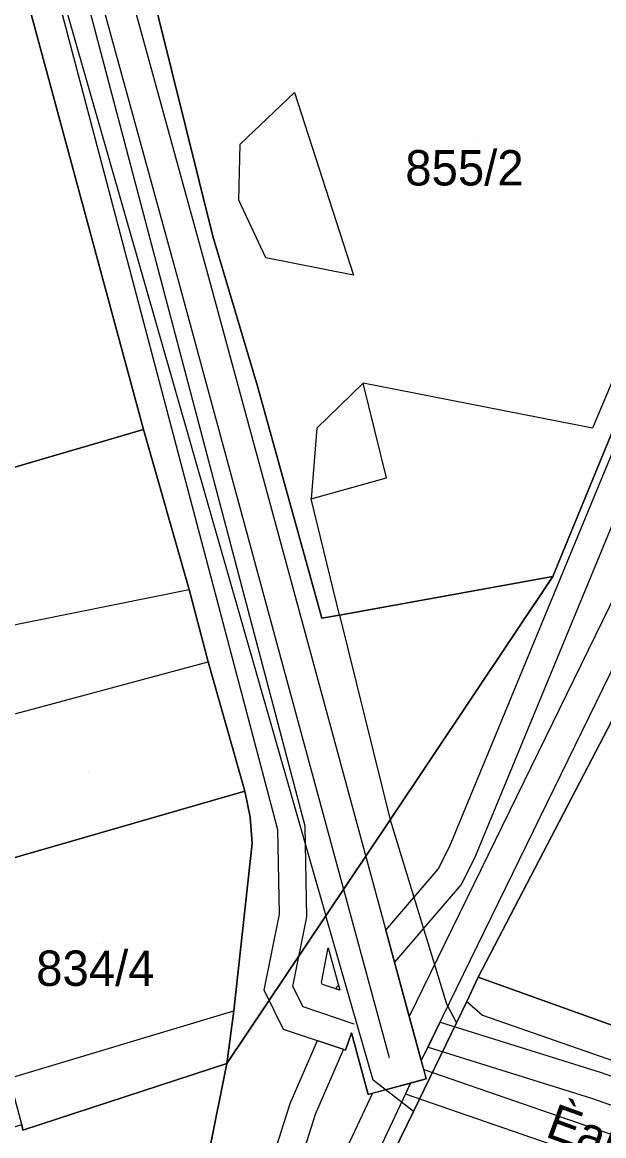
# Model space of a CAD drawing. Extents: x -263423 to -261326, y -1240067 to -1237864.
# Drawn here: x -262632.6 to -262599.7, y -1239671.3 to -1239608.3 of the extents above; entities that cross this region are included whole.
import ezdxf

# ---------------------------------------------------------------- set-up
doc = ezdxf.new("R2010")
doc.units = 0
for name, color, linetype in [('body_kn', 7, 'Continuous'), ('kladpar_druhypozemkov', 7, 'Continuous'), ('kladpar_hranice', 7, 'Continuous'), ('kladpar_parcelnecisla', 7, 'Continuous'), ('kladpar_plochy', 7, 'Continuous'), ('popisy', 7, 'Continuous'), ('tarchy_linie', 7, 'Continuous'), ('zappar_hrandruhpozemk', 7, 'Continuous')]:
    doc.layers.add(name, color=color, linetype=linetype)

msp = doc.modelspace()

# ---------------------------------------------------------------- linework, layer by layer
at = {"layer": 'body_kn'}
for p, q in [((-262629.67, -1239609.16), (-262629.67, -1239609.16)), ((-262617.21, -1239612.27), (-262617.21, -1239612.27)), ((-262617.21, -1239612.27), (-262617.21, -1239612.27)), ((-262620.27, -1239615.19), (-262620.27, -1239615.19)), ((-262620.35, -1239618.37), (-262620.35, -1239618.37)), ((-262621.82, -1239620.4), (-262621.82, -1239620.4)), ((-262618.83, -1239621.63), (-262618.83, -1239621.63)), ((-262622.12, -1239622.51), (-262622.12, -1239622.51)), ((-262613.87, -1239622.61), (-262613.87, -1239622.61)), ((-262623.76, -1239622.96), (-262623.76, -1239622.96)), ((-262619.3, -1239628.89), (-262619.3, -1239628.89)), ((-262613.32, -1239628.72), (-262613.32, -1239628.72)), ((-262625.74, -1239631.34), (-262625.74, -1239631.34)), ((-262625.74, -1239631.34), (-262625.74, -1239631.34)), ((-262615.94, -1239631.26), (-262615.94, -1239631.26)), ((-262600.34, -1239631.27), (-262600.34, -1239631.27)), ((-262612, -1239634.08), (-262612, -1239634.08)), ((-262616.27, -1239635.27), (-262616.27, -1239635.27)), ((-262616.27, -1239635.27), (-262616.27, -1239635.27)), ((-262602.6, -1239639.66), (-262602.6, -1239639.66)), ((-262623.16, -1239640.4), (-262623.16, -1239640.4)), ((-262615.66, -1239642.02), (-262615.66, -1239642.02)), ((-262614.65, -1239641.84), (-262614.65, -1239641.84)), ((-262614.65, -1239641.84), (-262614.65, -1239641.84)), ((-262622.09, -1239644.48), (-262622.09, -1239644.48)), ((-262620.02, -1239651.81), (-262620.02, -1239651.81)), ((-262620.02, -1239651.81), (-262620.02, -1239651.81)), ((-262619.71, -1239653.28), (-262619.71, -1239653.28)), ((-262611.8, -1239653.42), (-262611.8, -1239653.42)), ((-262611.8, -1239653.42), (-262611.8, -1239653.42)), ((-262618.15, -1239653.99), (-262618.15, -1239653.99)), ((-262616.6, -1239653.78), (-262616.6, -1239653.78)), ((-262619.59, -1239654.74), (-262619.59, -1239654.74)), ((-262608.44, -1239654.96), (-262608.44, -1239654.96)), ((-262607.03, -1239655.6), (-262607.03, -1239655.6)), ((-262609.07, -1239656.22), (-262609.07, -1239656.22)), ((-262607.77, -1239657.08), (-262607.77, -1239657.08)), ((-262618.06, -1239658.77), (-262618.06, -1239658.77)), ((-262616.51, -1239658.91), (-262616.51, -1239658.91)), ((-262615.43, -1239658.85), (-262615.43, -1239658.85)), ((-262615.43, -1239658.85), (-262615.43, -1239658.85)), ((-262612.03, -1239659.66), (-262612.03, -1239659.66)), ((-262615.29, -1239660.67), (-262615.29, -1239660.67)), ((-262615.29, -1239660.67), (-262615.29, -1239660.67)), ((-262611.54, -1239661.47), (-262611.54, -1239661.47)), ((-262606.82, -1239662.32), (-262606.82, -1239662.32)), ((-262617.3, -1239662.85), (-262617.3, -1239662.85)), ((-262615.68, -1239662.63), (-262615.68, -1239662.63)), ((-262615.62, -1239662.74), (-262615.62, -1239662.74)), ((-262614.84, -1239663), (-262614.84, -1239663)), ((-262614.8, -1239662.88), (-262614.8, -1239662.88)), ((-262614.72, -1239662.78), (-262614.72, -1239662.78)), ((-262614.72, -1239662.78), (-262614.72, -1239662.78)), ((-262618.92, -1239663.07), (-262618.92, -1239663.07)), ((-262614.64, -1239663.07), (-262614.64, -1239663.07)), ((-262620.64, -1239664.23), (-262620.64, -1239664.23)), ((-262616.72, -1239664.01), (-262616.72, -1239664.01)), ((-262608.61, -1239663.84), (-262608.61, -1239663.84)), ((-262607.46, -1239663.71), (-262607.46, -1239663.71)), ((-262607.46, -1239663.71), (-262607.46, -1239663.71)), ((-262610.71, -1239664.55), (-262610.71, -1239664.55)), ((-262608.97, -1239664.88), (-262608.97, -1239664.88)), ((-262608.04, -1239664.92), (-262608.04, -1239664.92)), ((-262606.57, -1239664.48), (-262606.57, -1239664.48)), ((-262617.82, -1239665.28), (-262617.82, -1239665.28)), ((-262613.98, -1239665.48), (-262613.98, -1239665.48)), ((-262613.82, -1239664.98), (-262613.82, -1239664.98)), ((-262613.64, -1239665.09), (-262613.64, -1239665.09)), ((-262615.91, -1239665.92), (-262615.91, -1239665.92)), ((-262615.91, -1239665.92), (-262615.91, -1239665.92)), ((-262614.44, -1239666.41), (-262614.44, -1239666.41)), ((-262614.44, -1239666.41), (-262614.44, -1239666.41)), ((-262614.31, -1239666.45), (-262614.31, -1239666.45)), ((-262609.65, -1239666.28), (-262609.65, -1239666.28)), ((-262609.65, -1239666.28), (-262609.65, -1239666.28)), ((-262621.03, -1239667.22), (-262621.03, -1239667.22)), ((-262611.84, -1239666.88), (-262611.84, -1239666.88)), ((-262610.03, -1239667.05), (-262610.03, -1239667.05)), ((-262609.89, -1239667.55), (-262609.89, -1239667.55)), ((-262609.89, -1239667.55), (-262609.89, -1239667.55)), ((-262609.75, -1239668.08), (-262609.75, -1239668.08)), ((-262599.91, -1239667.71), (-262599.91, -1239667.71)), ((-262612.76, -1239668.15), (-262612.76, -1239668.15)), ((-262610.64, -1239668.32), (-262610.64, -1239668.32)), ((-262613.04, -1239668.97), (-262613.04, -1239668.97)), ((-262612.79, -1239668.9), (-262612.79, -1239668.9)), ((-262612.79, -1239668.9), (-262612.79, -1239668.9)), ((-262610.93, -1239668.94), (-262610.93, -1239668.94)), ((-262600.4, -1239669.17), (-262600.4, -1239669.17)), ((-262617.45, -1239669.47), (-262617.45, -1239669.47)), ((-262610.48, -1239669.93), (-262610.48, -1239669.93)), ((-262610.48, -1239669.93), (-262610.48, -1239669.93)), ((-262616.03, -1239670.09), (-262616.03, -1239670.09)), ((-262632.57, -1239670.99), (-262632.57, -1239670.99))]:
    msp.add_line(p, q, dxfattribs=at)
at = {"layer": 'kladpar_druhypozemkov'}
for p, q in [((-262606.87, -1239614.93), (-262606.87, -1239614.93)), ((-262628.88, -1239650.77), (-262628.88, -1239650.77)), ((-262628.04, -1239660.42), (-262628.04, -1239660.42))]:
    msp.add_line(p, q, dxfattribs=at)
at = {"layer": 'kladpar_hranice'}
for points in [[(-262581.11, -1239553.86), (-262576.89, -1239586.61), (-262580.57, -1239601.17), (-262582.76, -1239610.14), (-262583.09, -1239610.97), (-262586.79, -1239619.33), (-262587.67, -1239621.32), (-262590.66, -1239628.06), (-262591.04, -1239629.72), (-262597.4, -1239644.27), (-262606.82, -1239662.32), (-262607.46, -1239663.71), (-262608.04, -1239664.92), (-262610.48, -1239669.93), (-262611.63, -1239672.29)], [(-262615.43, -1239658.85), (-262611.8, -1239653.42), (-262602.6, -1239639.66), (-262599.2, -1239631.4), (-262592.2, -1239614.87), (-262590.53, -1239610.81), (-262589.57, -1239609.22), (-262588.74, -1239607.25), (-262586.03, -1239598.98), (-262585.71, -1239597.71), (-262585.26, -1239595.68), (-262585.19, -1239595.3), (-262585.06, -1239594.53), (-262584.39, -1239591.12), (-262584.16, -1239589.95), (-262584.06, -1239589.32), (-262583.96, -1239588.74), (-262583.24, -1239580.85), (-262583.57, -1239568.17)], [(-262628.91, -1239590.76), (-262627.34, -1239597.48), (-262627.23, -1239597.94), (-262625.96, -1239603.38), (-262625.46, -1239605.55), (-262624.89, -1239608.03), (-262621.82, -1239620.4), (-262619.3, -1239628.89), (-262615.66, -1239642.02), (-262614.65, -1239641.84), (-262602.6, -1239639.66), (-262611.8, -1239653.42), (-262615.43, -1239658.85), (-262621.03, -1239667.22), (-262620.64, -1239664.23), (-262619.59, -1239654.74), (-262619.71, -1239653.28), (-262620.02, -1239651.81), (-262622.09, -1239644.48), (-262623.16, -1239640.4), (-262625.74, -1239631.34), (-262632.97, -1239604.62)], [(-262586.22, -1239597.77), (-262585.71, -1239597.71), (-262586.03, -1239598.98), (-262588.74, -1239607.25), (-262589.57, -1239609.22), (-262590.53, -1239610.81), (-262592.2, -1239614.87), (-262599.2, -1239631.4), (-262602.6, -1239639.66), (-262614.65, -1239641.84), (-262615.66, -1239642.02), (-262619.3, -1239628.89), (-262621.82, -1239620.4), (-262624.89, -1239608.03), (-262625.46, -1239605.55), (-262618.64, -1239603.67), (-262609.4, -1239601.36), (-262586.22, -1239597.77)], [(-262632.97, -1239604.62), (-262625.74, -1239631.34), (-262692.34, -1239650.83)], [(-262713.4, -1239679.02), (-262715.22, -1239671.11), (-262714.96, -1239671.05), (-262716.09, -1239666.14), (-262716.41, -1239666.14), (-262718.1, -1239658.48), (-262698.46, -1239652.65), (-262692.34, -1239650.83), (-262625.74, -1239631.34)], [(-262625.74, -1239631.34), (-262623.16, -1239640.4), (-262622.09, -1239644.48), (-262620.02, -1239651.81), (-262633.53, -1239655.7), (-262633.66, -1239655.31), (-262637.99, -1239656.5), (-262638.61, -1239652.62), (-262634.79, -1239651.68), (-262635.79, -1239648.17), (-262637.05, -1239643.2), (-262669.49, -1239652.92), (-262695.63, -1239660.63), (-262694.5, -1239664.96), (-262692.07, -1239664.34), (-262691.95, -1239664.66), (-262690.57, -1239671.03), (-262692.93, -1239671.72)], [(-262586.72, -1239648.52), (-262585.58, -1239648.98), (-262578.08, -1239651.88), (-262583.52, -1239664.13), (-262586.03, -1239669.8), (-262606.82, -1239662.32), (-262597.4, -1239644.27), (-262586.72, -1239648.52)], [(-262620.02, -1239651.81), (-262619.71, -1239653.28), (-262619.59, -1239654.74), (-262620.64, -1239664.23), (-262621.03, -1239667.22), (-262632.57, -1239670.99), (-262632.63, -1239670.67), (-262633.32, -1239668.05), (-262635.7, -1239658.55), (-262637.93, -1239659.05), (-262638.44, -1239656.63), (-262637.99, -1239656.5), (-262633.66, -1239655.31), (-262633.53, -1239655.7), (-262620.02, -1239651.81)], [(-262622.98, -1239676.89), (-262621.03, -1239667.22), (-262615.43, -1239658.85)], [(-262612.08, -1239673.25), (-262611.63, -1239672.29), (-262610.48, -1239669.93), (-262608.04, -1239664.92), (-262607.46, -1239663.71), (-262606.82, -1239662.32), (-262586.03, -1239669.8), (-262577.52, -1239672.89), (-262577.39, -1239673.21), (-262574.47, -1239674.25), (-262574.27, -1239673.99), (-262568.75, -1239676.12), (-262568.11, -1239675.74), (-262563.66, -1239677.16), (-262563.22, -1239677.99), (-262545.1, -1239684.44), (-262544.98, -1239684.12), (-262544.27, -1239684.39), (-262543.96, -1239684.51), (-262543.45, -1239684.7), (-262543.32, -1239684.38), (-262542.62, -1239684.64), (-262542.75, -1239685.15), (-262515.49, -1239694.7)], [(-262632.63, -1239670.67), (-262632.57, -1239670.99), (-262621.03, -1239667.22), (-262622.98, -1239676.89), (-262622.72, -1239676.83), (-262623.69, -1239681.47), (-262625.51, -1239690.95), (-262635.46, -1239694.41), (-262646.55, -1239698.05), (-262648.37, -1239693.14), (-262652.28, -1239682.1), (-262653.98, -1239677.45), (-262650.8, -1239676.44), (-262632.63, -1239670.67)]]:
    msp.add_lwpolyline(points, dxfattribs=at)
at = {"layer": 'kladpar_plochy'}
for points in [[(-262581.11, -1239553.86), (-262576.89, -1239586.61), (-262580.57, -1239601.17), (-262582.76, -1239610.14), (-262583.09, -1239610.97), (-262586.79, -1239619.33), (-262587.67, -1239621.32), (-262590.66, -1239628.06), (-262591.04, -1239629.72), (-262597.4, -1239644.27), (-262606.82, -1239662.32), (-262607.46, -1239663.71), (-262608.04, -1239664.92), (-262610.48, -1239669.93), (-262611.63, -1239672.29)], [(-262622.98, -1239676.89), (-262621.03, -1239667.22), (-262615.43, -1239658.85), (-262611.8, -1239653.42), (-262602.6, -1239639.66), (-262599.2, -1239631.4), (-262592.2, -1239614.87), (-262590.53, -1239610.81), (-262589.57, -1239609.22), (-262588.74, -1239607.25), (-262586.03, -1239598.98), (-262585.71, -1239597.71), (-262585.26, -1239595.68), (-262585.19, -1239595.3), (-262585.06, -1239594.53), (-262584.39, -1239591.12), (-262584.16, -1239589.95), (-262584.06, -1239589.32), (-262583.96, -1239588.74), (-262583.24, -1239580.85), (-262583.57, -1239568.17)], [(-262632.97, -1239604.62), (-262625.74, -1239631.34), (-262692.34, -1239650.83)], [(-262624.89, -1239608.03), (-262621.82, -1239620.4), (-262619.3, -1239628.89), (-262615.66, -1239642.02), (-262614.65, -1239641.84), (-262602.6, -1239639.66), (-262611.8, -1239653.42), (-262615.43, -1239658.85), (-262621.03, -1239667.22), (-262620.64, -1239664.23), (-262619.59, -1239654.74), (-262619.71, -1239653.28), (-262620.02, -1239651.81), (-262622.09, -1239644.48), (-262623.16, -1239640.4), (-262625.74, -1239631.34), (-262632.97, -1239604.62)], [(-262692.34, -1239650.83), (-262625.74, -1239631.34), (-262623.16, -1239640.4), (-262622.09, -1239644.48), (-262620.02, -1239651.81), (-262633.53, -1239655.7)], [(-262611.63, -1239672.29), (-262610.48, -1239669.93), (-262608.04, -1239664.92), (-262607.46, -1239663.71), (-262606.82, -1239662.32), (-262586.03, -1239669.8), (-262577.52, -1239672.89)]]:
    msp.add_lwpolyline(points, dxfattribs=at)
for points in [[(-262586.22, -1239597.77), (-262585.71, -1239597.71), (-262586.03, -1239598.98), (-262588.74, -1239607.25), (-262589.57, -1239609.22), (-262590.53, -1239610.81), (-262592.2, -1239614.87), (-262599.2, -1239631.4), (-262602.6, -1239639.66), (-262614.65, -1239641.84), (-262615.66, -1239642.02), (-262619.3, -1239628.89), (-262621.82, -1239620.4), (-262624.89, -1239608.03), (-262625.46, -1239605.55), (-262618.64, -1239603.67), (-262609.4, -1239601.36)], [(-262586.72, -1239648.52), (-262585.58, -1239648.98), (-262578.08, -1239651.88), (-262583.52, -1239664.13), (-262586.03, -1239669.8), (-262606.82, -1239662.32), (-262597.4, -1239644.27)], [(-262620.02, -1239651.81), (-262619.71, -1239653.28), (-262619.59, -1239654.74), (-262620.64, -1239664.23), (-262621.03, -1239667.22), (-262632.57, -1239670.99), (-262632.63, -1239670.67), (-262633.32, -1239668.05), (-262635.7, -1239658.55), (-262637.93, -1239659.05), (-262638.44, -1239656.63), (-262637.99, -1239656.5), (-262633.66, -1239655.31), (-262633.53, -1239655.7)], [(-262632.63, -1239670.67), (-262632.57, -1239670.99), (-262621.03, -1239667.22), (-262622.98, -1239676.89), (-262622.72, -1239676.83), (-262623.69, -1239681.47), (-262625.51, -1239690.95), (-262635.46, -1239694.41), (-262646.55, -1239698.05), (-262648.37, -1239693.14), (-262652.28, -1239682.1), (-262653.98, -1239677.45), (-262650.8, -1239676.44)]]:
    msp.add_lwpolyline(points, close=True, dxfattribs=at)
at = {"layer": 'tarchy_linie'}
for points in [[(-262589.94, -1239510.37), (-262590.29, -1239520.22), (-262583.63, -1239553.12), (-262580.22, -1239590.13), (-262598.17, -1239638.84), (-262610.71, -1239664.55)], [(-262593.09, -1239511.41), (-262591.03, -1239517.52), (-262582.87, -1239564.2), (-262581.93, -1239575.53), (-262581.63, -1239584.7), (-262582.68, -1239591.46), (-262590.05, -1239614.5), (-262607.03, -1239655.6), (-262607.77, -1239657.08), (-262611.54, -1239661.47)], [(-262645.02, -1239533.84), (-262645.19, -1239537.35), (-262635.34, -1239574.27), (-262635.39, -1239574.28), (-262622.12, -1239622.51), (-262609.75, -1239668.08), (-262613.04, -1239668.97), (-262613.98, -1239665.48), (-262614.31, -1239666.45), (-262617.82, -1239665.28), (-262618.92, -1239663.07), (-262618.06, -1239658.77), (-262618.15, -1239653.99), (-262633.83, -1239594.56), (-262637.09, -1239585.76), (-262638.52, -1239582.28), (-262652.71, -1239533.43), (-262651.29, -1239533.03), (-262648.55, -1239532.26), (-262648.07, -1239532.13), (-262646.67, -1239531.74), (-262645.64, -1239531.45), (-262645.02, -1239533.84)], [(-262646.67, -1239531.74), (-262646.95, -1239537.54), (-262637.03, -1239574.72), (-262623.76, -1239622.96), (-262611.84, -1239666.88)], [(-262613.82, -1239664.98), (-262616.72, -1239664.01), (-262617.3, -1239662.85), (-262616.51, -1239658.91), (-262616.6, -1239653.78), (-262632.35, -1239594.09), (-262635.65, -1239585.2), (-262637.05, -1239581.77), (-262651, -1239533.75), (-262648.5, -1239532.5), (-262648.55, -1239532.26)], [(-262581.95, -1239552.87), (-262578.49, -1239590.36), (-262596.6, -1239639.51), (-262610.03, -1239667.05), (-262610.71, -1239664.55), (-262611.54, -1239661.47), (-262612.03, -1239659.66), (-262609.07, -1239656.22), (-262608.44, -1239654.96), (-262591.53, -1239614.03), (-262590.46, -1239610.69), (-262589.57, -1239609.22), (-262588.74, -1239607.25), (-262586.03, -1239598.98), (-262585.71, -1239597.71), (-262585.26, -1239595.68), (-262585.19, -1239595.3), (-262585.06, -1239594.53), (-262584.73, -1239592.85), (-262584.21, -1239591.22), (-262583.18, -1239584.75), (-262583.29, -1239581.4), (-262583.24, -1239580.85), (-262583.57, -1239568.17)], [(-262615.29, -1239660.67), (-262614.64, -1239663.07), (-262615.62, -1239662.74), (-262615.68, -1239662.63), (-262615.29, -1239660.67)], [(-262614.72, -1239662.78), (-262614.64, -1239663.07), (-262614.84, -1239663), (-262614.8, -1239662.88), (-262614.72, -1239662.78)], [(-262591.74, -1239826.65), (-262565.09, -1239814.55), (-262567.95, -1239808.22), (-262570.42, -1239809.3), (-262584.34, -1239777.5), (-262596.09, -1239746.61), (-262591.19, -1239743.49), (-262589.98, -1239737.78), (-262583.49, -1239732.79), (-262517.03, -1239701.16), (-262561.83, -1239685.92), (-262610.93, -1239668.94), (-262610.64, -1239668.32), (-262609.75, -1239668.08), (-262609.89, -1239667.55), (-262610.03, -1239667.05), (-262609.65, -1239666.28), (-262608.97, -1239664.88), (-262599.91, -1239667.71), (-262511.91, -1239698.73)], [(-262615.91, -1239665.92), (-262614.44, -1239666.41), (-262614.31, -1239666.45), (-262613.98, -1239665.48), (-262613.04, -1239668.97), (-262612.79, -1239668.9), (-262610.64, -1239668.32), (-262623.36, -1239695.43)], [(-262621.96, -1239683.69), (-262617.45, -1239669.47), (-262615.91, -1239665.92)], [(-262614.44, -1239666.41), (-262616.03, -1239670.09), (-262620.48, -1239684.16), (-262628.33, -1239703.58), (-262654.81, -1239744.74), (-262666.67, -1239755.06), (-262677.95, -1239758.85), (-262691.65, -1239761.87), (-262700.57, -1239763.25)], [(-262609.65, -1239666.28), (-262600.4, -1239669.17), (-262511.84, -1239700.39)], [(-262609.89, -1239667.55), (-262561.29, -1239684.36), (-262509.31, -1239702.04)], [(-262612.79, -1239668.9), (-262631.62, -1239709.01), (-262650.15, -1239739.08), (-262666.01, -1239755.81), (-262700.3, -1239764.51)]]:
    msp.add_lwpolyline(points, dxfattribs=at)
at = {"layer": 'zappar_hrandruhpozemk'}
for p, q in [((-262617.21, -1239612.27), (-262613.87, -1239622.61)), ((-262600.34, -1239631.27), (-262613.32, -1239628.72)), ((-262616.27, -1239635.27), (-262612, -1239634.08)), ((-262614.65, -1239641.84), (-262616.27, -1239635.27)), ((-262637.05, -1239643.2), (-262623.16, -1239640.4)), ((-262614.65, -1239641.84), (-262611.8, -1239653.42)), ((-262635.79, -1239648.17), (-262622.09, -1239644.48)), ((-262611.8, -1239653.42), (-262608.61, -1239663.84)), ((-262613.64, -1239665.09), (-262615.43, -1239658.85)), ((-262633.32, -1239668.05), (-262620.64, -1239664.23)), ((-262608.61, -1239663.84), (-262608.04, -1239664.92)), ((-262607.46, -1239663.71), (-262606.57, -1239664.48)), ((-262606.57, -1239664.48), (-262517.4, -1239695.64))]:
    msp.add_line(p, q, dxfattribs=at)
for points in [[(-262642.69, -1239563.63), (-262629.67, -1239609.16), (-262615.43, -1239658.85)], [(-262586.22, -1239597.77), (-262586.48, -1239599.04), (-262589.3, -1239605.02), (-262600.34, -1239631.27)], [(-262613.87, -1239622.61), (-262618.83, -1239621.63), (-262620.35, -1239618.37), (-262620.27, -1239615.19), (-262617.21, -1239612.27)], [(-262612, -1239634.08), (-262613.32, -1239628.72), (-262615.94, -1239631.26), (-262616.27, -1239635.27)], [(-262610.48, -1239669.93), (-262612.76, -1239668.15), (-262613.64, -1239665.09)]]:
    msp.add_lwpolyline(points, dxfattribs=at)

# ---------------------------------------------------------------- texts
at = {"layer": 'kladpar_parcelnecisla'}
for s, p in [('855/2', (-262610.937, -1239617.53)), ('834/4', (-262631.813, -1239662.82))]:
    msp.add_text(s, height=2, dxfattribs=at).set_placement(p)
at = {"layer": 'popisy'}
msp.add_text('Èajkovského', height=2, rotation=340, dxfattribs=at).set_placement((-262603.081, -1239671.33))

doc.saveas('drawing.dxf')
